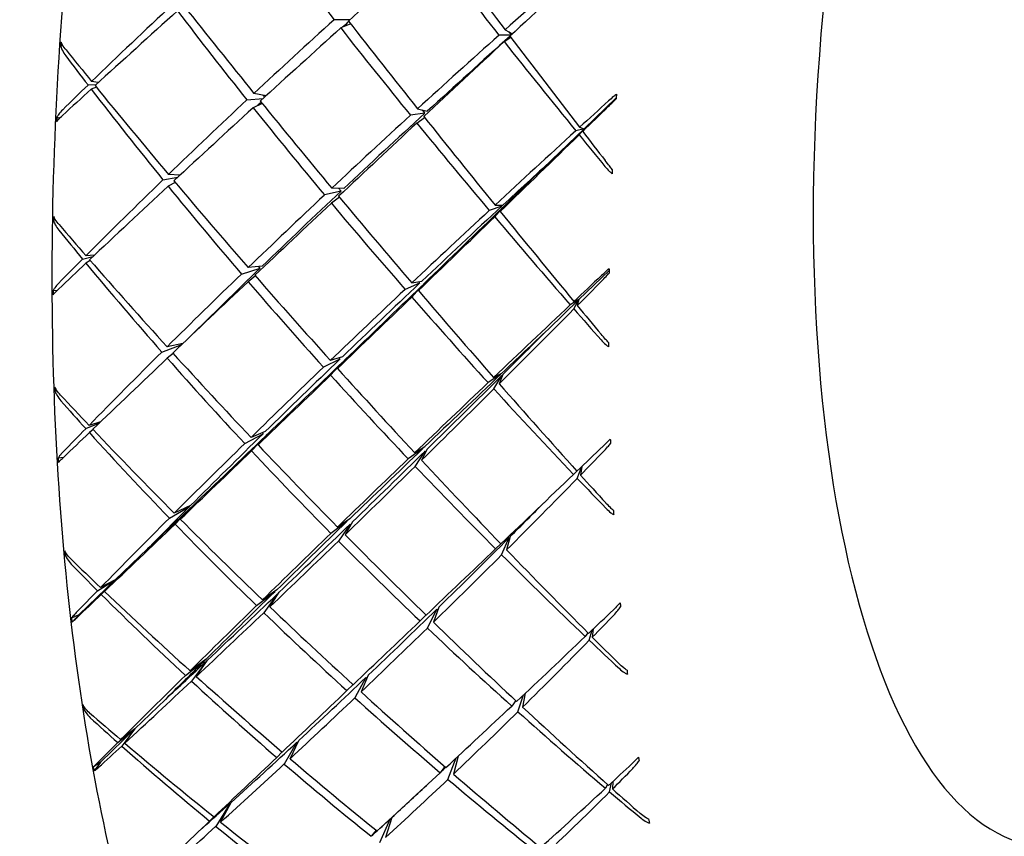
# Model space of a CAD drawing. Header units: inches. Extents: x 24 to 1128, y -94 to 748.
# Tile 370 of 573: x 380.996 to 381.909, y 504.957 to 505.714. Entities that reach past the tile are written whole.
import ezdxf

# ---------------------------------------------------------------- set-up
doc = ezdxf.new("R2010")
doc.units = ezdxf.units.IN
doc.header["$LTSCALE"] = 32
doc.header["$MEASUREMENT"] = 0
doc.layers.add('Dimension (ANSI)', color=7, linetype='Continuous', lineweight=25)
doc.layers.add('Visible (ANSI)', color=7, linetype='Continuous', lineweight=30)
doc.styles.add('Note Text (ANSI)', font='tahoma.ttf')
doc.dimstyles.new('Architectural (ANSI)', dxfattribs={"dimscale": 32, "dimtxt": 0.125, "dimasz": 0.098425, "dimexe": 0.125, "dimexo": 0.0625, "dimgap": 0.031496, "dimtad": 0, "dimtih": 1, "dimtoh": 1, "dimdec": 4, "dimrnd": 1e-08, "dimzin": 3, "dimdsep": 46, "dimlunit": 4, "dimtxsty": 'Note Text (ANSI)', "dimcen": 0.09, "dimdle": 0.393701, "dimclrd": 256, "dimclre": 256, "dimclrt": 256, "dimadec": 0, "dimazin": 3, "dimtfac": 0.96, "dimtofl": 0, "dimtmove": 0, "dimatfit": 3, "dimfxl": 1, "dimfrac": 2, "dimtolj": 1, "dimtzin": 12, "dimlwd": -1, "dimlwe": -1, "dimarcsym": 0})

# ---------------------------------------------------------------- blocks, each defined once
blk = doc.blocks.new('*D22')
at = {"layer": 'Defpoints', "color": 0, "transparency": 16777216}
for p in [(438.47989, 699.41052), (351.85681, 463.84902), (472.38339, 463.84902)]:
    blk.add_point(p, dxfattribs=at)
at = {"layer": 'Dimension (ANSI)', "transparency": 16777216}
for p, q in [((436.47989, 699.41052), (347.85681, 699.41052)), ((351.85681, 696.26091), (351.85681, 597.16282)), ((351.85681, 466.99862), (351.85681, 590.09671)), ((470.38339, 463.84902), (347.85681, 463.84902))]:
    blk.add_line(p, q, dxfattribs=at)
for points in [[(351.33187, 696.26091), (352.38174, 696.26091), (351.85681, 699.41052)], [(351.33187, 466.99862), (352.38174, 466.99862), (351.85681, 463.84902)]]:
    blk.add_solid(points, dxfattribs=at)
at = {"layer": 'Dimension (ANSI)', "transparency": 16777216, "insert": (338.70839, 596.15495), "char_height": 4, "attachment_point": 1, "style": 'Note Text (ANSI)'}
blk.add_mtext('\\A1;19\'-7 9/16"', dxfattribs=at)

msp = doc.modelspace()

# ---------------------------------------------------------------- linework, layer by layer
at = {"layer": 'Visible (ANSI)'}
for p, q in [((381.30209, 505.71348), (381.28788, 505.71372)), ((381.30311, 505.70978), (381.29388, 505.70606)), ((381.4519, 505.69947), (381.44062, 505.69939)), ((381.44536, 505.6934), (381.45157, 505.6974)), ((381.44624, 505.70441), (381.45303, 505.70052)), ((381.03622, 505.68998), (381.0343, 505.68878)), ((381.0596, 505.65319), (381.06725, 505.65363)), ((381.06734, 505.65105), (381.06256, 505.64935)), ((381.06914, 505.65536), (381.06295, 505.65644)), ((381.22478, 505.64319), (381.21346, 505.64543)), ((381.20695, 505.63936), (381.22207, 505.64072)), ((381.22101, 505.63613), (381.21272, 505.63215)), ((381.54934, 505.64116), (381.51958, 505.61254)), ((381.37197, 505.62701), (381.35854, 505.62514)), ((381.36516, 505.6312), (381.37417, 505.62903)), ((381.03322, 505.62226), (381.03066, 505.62329)), ((381.36442, 505.61791), (381.37168, 505.62302)), ((381.51958, 505.61254), (381.48971, 505.58381)), ((381.51958, 505.61254), (381.51177, 505.61076)), ((381.51492, 505.6069), (381.51958, 505.61254)), ((381.51531, 505.614), (381.51958, 505.61254)), ((381.51958, 505.61254), (381.51826, 505.61016)), ((381.14506, 505.56975), (381.13423, 505.57027)), ((381.12907, 505.56528), (381.14285, 505.56769)), ((381.14045, 505.56289), (381.13388, 505.55936)), ((381.2942, 505.55487), (381.27886, 505.55123)), ((381.2967, 505.55722), (381.28564, 505.55759)), ((381.29265, 505.54918), (381.2852, 505.54364)), ((381.43695, 505.54187), (381.4443, 505.54185)), ((381.44327, 505.54089), (381.43159, 505.5369)), ((381.43661, 505.53096), (381.44424, 505.53974)), ((381.44523, 505.5407), (381.44176, 505.53594)), ((381.02922, 505.52858), (381.02766, 505.52717)), ((381.05456, 505.49179), (381.0642, 505.49415)), ((381.06175, 505.49038), (381.05769, 505.48801)), ((381.06562, 505.49549), (381.05773, 505.49498)), ((381.20191, 505.47797), (381.2191, 505.48337)), ((381.22115, 505.48535), (381.20808, 505.48392)), ((381.54264, 505.48133), (381.51463, 505.45424)), ((381.21485, 505.47616), (381.208, 505.47087)), ((381.36704, 505.46949), (381.3535, 505.46374)), ((381.35979, 505.46969), (381.36914, 505.47147)), ((381.37117, 505.4691), (381.36587, 505.46258)), ((381.03072, 505.46247), (381.02724, 505.46283)), ((381.35971, 505.45663), (381.36911, 505.46712)), ((381.51463, 505.45424), (381.48636, 505.42691)), ((381.51463, 505.45424), (381.50673, 505.44936)), ((381.51005, 505.44557), (381.51463, 505.45424)), ((381.51009, 505.45254), (381.51463, 505.45424)), ((381.51463, 505.45424), (381.51322, 505.44876)), ((381.14763, 505.41368), (381.13292, 505.41051)), ((381.12803, 505.40567), (381.14653, 505.41263)), ((381.13861, 505.40425), (381.13312, 505.39989)), ((381.29318, 505.39909), (381.27782, 505.39161)), ((381.29556, 505.40137), (381.28425, 505.3978)), ((381.29565, 505.39635), (381.28451, 505.38421)), ((381.29803, 505.39863), (381.29093, 505.39038)), ((381.43564, 505.38211), (381.44324, 505.38603)), ((381.44225, 505.3851), (381.43055, 505.37728)), ((381.43584, 505.37149), (381.44328, 505.38398)), ((381.44422, 505.38491), (381.44072, 505.37633)), ((381.03027, 505.37074), (381.02901, 505.36924)), ((381.07117, 505.34086), (381.06053, 505.33771)), ((381.05753, 505.33464), (381.07045, 505.34017)), ((381.06427, 505.33377), (381.06084, 505.33099)), ((381.22394, 505.3319), (381.21073, 505.32654)), ((381.20488, 505.32082), (381.222, 505.32999)), ((381.22413, 505.3277), (381.2113, 505.31395)), ((381.21725, 505.31965), (381.22612, 505.3296)), ((381.36995, 505.31611), (381.35647, 505.30659)), ((381.36244, 505.31231), (381.37193, 505.31801)), ((381.36301, 505.29971), (381.37212, 505.31381)), ((381.37407, 505.31572), (381.36884, 505.30543)), ((381.03688, 505.30806), (381.03182, 505.30717)), ((381.51281, 505.29535), (381.5097, 505.29221)), ((381.51319, 505.28854), (381.51731, 505.29949)), ((381.51747, 505.29964), (381.51619, 505.29161)), ((381.135, 505.25165), (381.15379, 505.26249)), ((381.15468, 505.26338), (381.13962, 505.25627)), ((381.15483, 505.26142), (381.14036, 505.24611)), ((381.14516, 505.2507), (381.15576, 505.2623)), ((381.30223, 505.25094), (381.29088, 505.24349)), ((381.29998, 505.24877), (381.28479, 505.2376)), ((381.30258, 505.24615), (381.29182, 505.2305)), ((381.30483, 505.24832), (381.2979, 505.23637)), ((381.44308, 505.21771), (381.45013, 505.23371)), ((381.45102, 505.2346), (381.44769, 505.22232)), ((381.08479, 505.19439), (381.11466, 505.22312)), ((381.44223, 505.22797), (381.43752, 505.22327)), ((381.03933, 505.2192), (381.03833, 505.21771)), ((381.05109, 505.16199), (381.08479, 505.19439)), ((381.06847, 505.18443), (381.08479, 505.19439)), ((381.08479, 505.19439), (381.0713, 505.18732)), ((381.08479, 505.19439), (381.07194, 505.18095)), ((381.07496, 505.18382), (381.08479, 505.19439)), ((381.21582, 505.1706), (381.23267, 505.18338)), ((381.23451, 505.18518), (381.22134, 505.17599)), ((381.23492, 505.1812), (381.22256, 505.16408)), ((381.22819, 505.16944), (381.23679, 505.18299)), ((381.37426, 505.14984), (381.3829, 505.16732)), ((381.38474, 505.16911), (381.37978, 505.15522)), ((381.05109, 505.16199), (381.04432, 505.15896)), ((381.05109, 505.16199), (381.04479, 505.15528)), ((381.37294, 505.16187), (381.3674, 505.15638)), ((381.52788, 505.14889), (381.52713, 505.14139)), ((381.52308, 505.14545), (381.52064, 505.142)), ((381.5243, 505.13851), (381.52694, 505.148)), ((381.14985, 505.10588), (381.16829, 505.12022)), ((381.16913, 505.12105), (381.15421, 505.11018)), ((381.16938, 505.11921), (381.15548, 505.10067)), ((381.16002, 505.10493), (381.17026, 505.12003)), ((381.31721, 505.10403), (381.30702, 505.08514)), ((381.31933, 505.10604), (381.31276, 505.0906)), ((381.30529, 505.09741), (381.29964, 505.09183)), ((381.4582, 505.07226), (381.46348, 505.08793)), ((381.46496, 505.08932), (381.46254, 505.07654)), ((381.05624, 505.07656), (381.05546, 505.07516)), ((381.10314, 505.05639), (381.13141, 505.08372)), ((381.45612, 505.08253), (381.45238, 505.0775)), ((381.07125, 505.02556), (381.10314, 505.05639)), ((381.08718, 505.04372), (381.10314, 505.05639)), ((381.10314, 505.05639), (381.08984, 505.04638)), ((381.10314, 505.05639), (381.09083, 505.04048)), ((381.09367, 505.04311), (381.10314, 505.05639)), ((381.25328, 505.04402), (381.24158, 505.02381)), ((381.24691, 505.02874), (381.25506, 505.04567)), ((381.23453, 505.0299), (381.23965, 505.03494)), ((381.40286, 505.03122), (381.39849, 505.01451)), ((381.07125, 505.02556), (381.06453, 505.02074)), ((381.07125, 505.02556), (381.06519, 505.01734)), ((381.39055, 505.0214), (381.38612, 505.01567)), ((381.39329, 505.00958), (381.40103, 505.02952)), ((381.54124, 505.00479), (381.53935, 505.0013)), ((381.54318, 504.99804), (381.54491, 505.00644)), ((381.54623, 505.00766), (381.54584, 505.00069)), ((381.19138, 504.98749), (381.17822, 504.96603)), ((381.18251, 504.96989), (381.19221, 504.98824)), ((381.17235, 504.97085), (381.17637, 504.9748)), ((381.33928, 504.97242), (381.32983, 504.95062)), ((381.34128, 504.97425), (381.33525, 504.95556)), ((381.32668, 504.96248), (381.32214, 504.95679))]:
    msp.add_line(p, q, dxfattribs=at)
for centre, major_axis, ratio, start_param, end_param in [((382.0131, 505.69412), (-0.07006, -0.74672), 0.364593, 3.141593, 6.283185), ((381.91805, 505.70304), (-1.18088, 1.31616), 0.269265, 1.265763, 1.325865), ((381.58666, 505.73414), (-1.28495, -1.12919), 0.101643, 4.786484, 4.846586), ((381.91805, 505.70304), (-1.13933, 1.33356), 0.211581, 1.334556, 1.394658), ((381.58666, 505.73414), (-1.03111, 1.34912), 0.076382, 1.473456, 1.534484), ((381.91805, 505.70304), (-1.34305, -1.11018), 0.176994, 4.861093, 4.922122), ((381.58666, 505.73414), (-1.23234, -1.13908), 0.039443, 4.72376, 4.786354), ((381.91805, 505.70304), (-1.41917, -1.06147), 0.292641, 5.063637, 5.126232), ((381.58666, 505.73414), (-1.12818, 1.33689), 0.196711, 1.411694, 1.471796), ((381.58666, 505.73414), (-1.33195, -1.11469), 0.161915, 4.914366, 4.975394), ((381.91805, 505.70304), (-1.21919, 1.29139), 0.326011, 1.258329, 1.319357), ((381.91805, 505.70304), (-1.38351, -1.08891), 0.235378, 4.993585, 5.053687), ((381.58666, 505.73414), (-1.28495, -1.12919), 0.101643, 4.85224, 4.912035), ((381.91805, 505.70304), (-1.18088, 1.31616), 0.269265, 1.331519, 1.391314), ((381.91805, 505.70304), (-1.3503, -1.06278), 0.235378, 4.99491, 4.999638), ((381.58666, 505.73414), (-1.08183, 1.34598), 0.137398, 1.476794, 1.536896), ((381.91805, 505.70304), (-1.34305, -1.11018), 0.176994, 4.926543, 4.986645), ((381.91805, 505.70304), (-1.31082, -1.08353), 0.176994, 4.927545, 4.990167), ((381.91805, 505.70304), (-1.11199, 1.30155), 0.211581, 1.392457, 1.394587), ((381.58666, 505.73414), (-1.03111, 1.34912), 0.076382, 1.538906, 1.601501), ((381.3366, 505.57726), (-0.0365, -0.90004), 0.342423, 4.597471, 4.602068), ((381.58666, 505.73414), (-1.23234, -1.13908), 0.039443, 4.790776, 4.851804), ((381.91805, 505.70304), (-1.13933, 1.33356), 0.211581, 1.399079, 1.460108), ((381.91805, 505.70304), (-1.25494, 1.25838), 0.382084, 1.223618, 1.243769), ((381.58666, 505.73414), (-1.17063, 1.32126), 0.254683, 1.384625, 1.406258), ((381.91805, 505.70304), (-1.41917, -1.06147), 0.292641, 5.129087, 5.149238), ((381.58666, 505.73414), (-1.17063, 1.32126), 0.254683, 1.409113, 1.470141), ((381.58666, 505.73414), (-1.33195, -1.11469), 0.161915, 4.978249, 4.999882), ((381.91805, 505.70304), (-1.25494, 1.25838), 0.382084, 1.246624, 1.309218), ((381.91805, 505.70304), (-1.18993, 1.26039), 0.326011, 1.317148, 1.318652), ((381.72871, 505.54055), (-0.0151, -0.90169), 0.201926, 4.600146, 4.604745), ((381.91805, 505.70304), (-1.38351, -1.08891), 0.235378, 5.059035, 5.120063), ((381.91805, 505.70304), (-1.3503, -1.06278), 0.235378, 5.062336, 5.065193), ((381.58666, 505.73414), (-1.12818, 1.33689), 0.196711, 1.477144, 1.536939), ((381.91805, 505.70304), (-1.29743, -1.12597), 0.117152, 4.903389, 4.925022), ((381.58666, 505.73414), (1.17365, 1.14508), 0.025077, 4.629637, 4.649788), ((381.58666, 505.73414), (-1.28495, -1.12919), 0.101643, 4.917383, 4.977485), ((381.91805, 505.70304), (-1.21919, 1.29139), 0.326011, 1.324705, 1.384807), ((381.91805, 505.70304), (-1.34305, -1.11018), 0.176994, 4.991993, 5.051789), ((381.91805, 505.70304), (-1.31082, -1.08353), 0.176994, 4.991993, 5.055302), ((381.91805, 505.70304), (-1.15253, 1.28457), 0.269265, 1.388912, 1.391314), ((381.58666, 505.73414), (-1.08183, 1.34598), 0.137398, 1.542244, 1.603273), ((381.3498, 505.81677), (-0.1077, -0.91534), 0.329751, 4.963989, 4.968586), ((381.58666, 505.73414), (-1.23234, -1.13908), 0.039443, 4.857152, 4.917254), ((381.91805, 505.70304), (-1.18088, 1.31616), 0.269265, 1.396662, 1.456764), ((381.91805, 505.70304), (-1.29743, -1.12597), 0.117152, 4.927878, 4.988906), ((381.58666, 505.73414), (1.17365, 1.14508), 0.025077, 4.564187, 4.626782), ((381.91805, 505.70304), (-1.13933, 1.33356), 0.211581, 1.462963, 1.484596), ((381.58666, 505.73414), (-1.03111, 1.34912), 0.076382, 1.604356, 1.624507), ((381.91805, 505.70304), (-1.26629, -1.09894), 0.117152, 4.954299, 4.992451), ((381.58666, 505.73414), (1.14549, 1.1176), 0.025077, 4.564187, 4.603216), ((381.74199, 505.77983), (0.11113, 0.91473), 0.190556, 1.819761, 1.824359), ((381.91805, 505.70304), (-1.38351, -1.08891), 0.235378, 5.124485, 5.18708), ((381.58666, 505.73414), (-1.17063, 1.32126), 0.254683, 1.474563, 1.534665), ((381.58666, 505.73414), (-1.28495, -1.12919), 0.101643, 4.981907, 5.042935), ((381.91805, 505.70304), (-1.25494, 1.25838), 0.382084, 1.31364, 1.374668), ((381.91805, 505.70304), (-1.34305, -1.11018), 0.176994, 5.057443, 5.117545), ((381.91805, 505.70304), (-1.31082, -1.08353), 0.176994, 5.057443, 5.121067), ((381.91805, 505.70304), (-1.18993, 1.26039), 0.326011, 1.382896, 1.384807), ((381.58666, 505.73414), (-1.23234, -1.13908), 0.039443, 4.922909, 4.982704), ((381.91805, 505.70304), (-1.21919, 1.29139), 0.326011, 1.390461, 1.450257), ((381.58666, 505.73414), (-1.12818, 1.33689), 0.196711, 1.542594, 1.602696), ((381.91805, 505.70304), (-1.15253, 1.28457), 0.269265, 1.456027, 1.456764), ((381.91805, 505.70304), (-1.29743, -1.12597), 0.117152, 4.993327, 5.053429), ((381.91805, 505.70304), (-1.26629, -1.09894), 0.117152, 4.993327, 5.056951), ((381.58666, 505.73414), (1.14549, 1.1176), 0.025077, 4.498738, 4.563311), ((381.58666, 505.73414), (-1.08183, 1.34598), 0.137398, 1.607694, 1.670289), ((381.91805, 505.70304), (-1.15253, 1.28457), 0.269265, 1.457641, 1.457782), ((381.34007, 505.50522), (-0.02112, -0.87841), 0.3561, 4.691369, 4.695966), ((381.58666, 505.73414), (-1.20971, 1.29844), 0.31164, 1.444406, 1.466039), ((381.58666, 505.73414), (1.17365, 1.14508), 0.025077, 4.498738, 4.559766), ((381.91805, 505.70304), (-1.18088, 1.31616), 0.269265, 1.461186, 1.522214), ((381.91805, 505.70304), (-1.289, 1.216), 0.437675, 1.2745, 1.294651), ((381.91805, 505.70304), (-1.38351, -1.08891), 0.235378, 5.189935, 5.210086), ((381.58666, 505.73414), (-1.28495, -1.12919), 0.101643, 5.04579, 5.067423), ((381.91805, 505.70304), (-1.289, 1.216), 0.437675, 1.297506, 1.3601), ((381.58666, 505.73414), (-1.20971, 1.29844), 0.31164, 1.468894, 1.529922), ((381.91805, 505.70304), (-1.34305, -1.11018), 0.176994, 5.122893, 5.183921), ((381.91805, 505.70304), (-1.31082, -1.08353), 0.176994, 5.122893, 5.182514), ((381.91805, 505.70304), (-1.22482, 1.22818), 0.382084, 1.373428, 1.374668), ((381.73234, 505.46841), (0.01216, -0.88148), 0.214989, 4.692994, 4.697592), ((381.58666, 505.73414), (-1.23234, -1.13908), 0.039443, 4.988052, 5.048154), ((381.91805, 505.70304), (-1.25494, 1.25838), 0.382084, 1.380016, 1.440118), ((381.58666, 505.73414), (-1.17063, 1.32126), 0.254683, 1.540013, 1.599808), ((381.91805, 505.70304), (-1.26629, -1.09894), 0.117152, 5.058777, 5.122087), ((381.91805, 505.70304), (-1.18993, 1.26039), 0.326011, 1.449212, 1.450257), ((381.91805, 505.70304), (-1.24629, -1.13696), 0.05548, 4.973231, 4.994864), ((381.58666, 505.73414), (1.1083, 1.1481), 0.092295, 4.551061, 4.571212), ((381.3417, 505.74054), (-0.09034, -0.92112), 0.327401, 5.050586, 5.055182), ((381.91805, 505.70304), (-1.29743, -1.12597), 0.117152, 5.058777, 5.118573), ((381.58666, 505.73414), (1.14549, 1.1176), 0.025077, 4.433288, 4.496911), ((381.58666, 505.73414), (-1.12818, 1.33689), 0.196711, 1.608044, 1.669072), ((381.91805, 505.70304), (-1.18993, 1.26039), 0.326011, 1.452083, 1.452285), ((381.58666, 505.73414), (1.17365, 1.14508), 0.025077, 4.433288, 4.49339), ((381.91805, 505.70304), (-1.21919, 1.29139), 0.326011, 1.455605, 1.515707), ((381.91805, 505.70304), (-1.24629, -1.13696), 0.05548, 4.997719, 5.058747), ((381.58666, 505.73414), (1.1083, 1.1481), 0.092295, 4.485612, 4.548206), ((381.91805, 505.70304), (-1.18088, 1.31616), 0.269265, 1.525069, 1.546702), ((381.58666, 505.73414), (-1.08183, 1.34598), 0.137398, 1.673144, 1.693295), ((381.91805, 505.70304), (-1.21637, -1.10967), 0.05548, 5.02414, 5.062292), ((381.58666, 505.73414), (1.0817, 1.12054), 0.092295, 4.485612, 4.52464), ((381.91805, 505.70304), (-1.25807, 1.18681), 0.437675, 1.359616, 1.359987), ((381.73387, 505.70359), (-0.08279, -0.92157), 0.188872, 5.048381, 5.052979), ((381.91805, 505.70304), (-1.34305, -1.11018), 0.176994, 5.188343, 5.250938), ((381.91805, 505.70304), (-1.31082, -1.08353), 0.176994, 5.196239, 5.197158), ((381.58666, 505.73414), (-1.20971, 1.29844), 0.31164, 1.534344, 1.594446), ((381.58666, 505.73414), (-1.23234, -1.13908), 0.039443, 5.052575, 5.113604), ((381.91805, 505.70304), (-1.289, 1.216), 0.437675, 1.364522, 1.42555), ((381.91805, 505.70304), (-1.26629, -1.09894), 0.117152, 5.124227, 5.187851), ((381.58666, 505.73414), (1.14549, 1.1176), 0.025077, 4.367838, 4.431147), ((381.91805, 505.70304), (-1.22482, 1.22818), 0.382084, 1.439186, 1.440118), ((381.91805, 505.70304), (-1.22482, 1.22818), 0.382084, 1.442259, 1.44244), ((381.91805, 505.70304), (-1.29743, -1.12597), 0.117152, 5.124227, 5.184329), ((381.58666, 505.73414), (-1.17063, 1.32126), 0.254683, 1.605462, 1.665564), ((381.58666, 505.73414), (1.17365, 1.14508), 0.025077, 4.367838, 4.427633), ((381.91805, 505.70304), (-1.25494, 1.25838), 0.382084, 1.445773, 1.505568), ((381.91805, 505.70304), (-1.24629, -1.13696), 0.05548, 5.063169, 5.123271), ((381.91805, 505.70304), (-1.21637, -1.10967), 0.05548, 5.063169, 5.126793), ((381.58666, 505.73414), (1.0817, 1.12054), 0.092295, 4.420162, 4.484735), ((381.91805, 505.70304), (-1.18993, 1.26039), 0.326011, 1.51548, 1.515707), ((381.91805, 505.70304), (-1.18993, 1.26039), 0.326011, 1.516583, 1.516916), ((381.3475, 505.43714), (0.00888, 0.85117), 0.374622, 1.649957, 1.654553), ((381.58666, 505.73414), (1.1083, 1.1481), 0.092295, 4.420162, 4.48119), ((381.91805, 505.70304), (-1.21919, 1.29139), 0.326011, 1.520128, 1.581156), ((381.58666, 505.73414), (-1.12818, 1.33689), 0.196711, 1.673493, 1.736088), ((381.58666, 505.73414), (-1.24604, 1.26762), 0.367863, 1.500702, 1.522335), ((381.91805, 505.70304), (-1.32256, 1.16255), 0.492862, 1.319676, 1.339827), ((381.91805, 505.70304), (-1.34305, -1.11018), 0.176994, 5.253793, 5.273943), ((381.58666, 505.73414), (-1.24604, 1.26762), 0.367863, 1.52519, 1.586218), ((381.58666, 505.73414), (-1.23234, -1.13908), 0.039443, 5.116459, 5.138092), ((381.91805, 505.70304), (-1.32256, 1.16255), 0.492862, 1.342682, 1.405277), ((381.91805, 505.70304), (-1.26629, -1.09894), 0.117152, 5.189677, 5.25425), ((381.58666, 505.73414), (1.14549, 1.1176), 0.025077, 4.302388, 4.366012), ((381.91805, 505.70304), (-1.25807, 1.18681), 0.437675, 1.424903, 1.42555), ((381.91805, 505.70304), (-1.25807, 1.18681), 0.437675, 1.427377, 1.427503), ((381.73965, 505.4003), (0.03707, -0.85525), 0.233125, 4.79063, 4.795227), ((381.91805, 505.70304), (-1.29743, -1.12597), 0.117152, 5.189677, 5.250705), ((381.58666, 505.73414), (1.17365, 1.14508), 0.025077, 4.302388, 4.36249), ((381.91805, 505.70304), (-1.289, 1.216), 0.437675, 1.430898, 1.491), ((381.58666, 505.73414), (-1.20971, 1.29844), 0.31164, 1.599794, 1.659589), ((381.91805, 505.70304), (-1.21637, -1.10967), 0.05548, 5.128619, 5.191928), ((381.58666, 505.73414), (1.0817, 1.12054), 0.092295, 4.354712, 4.418335), ((381.91805, 505.70304), (-1.22482, 1.22818), 0.382084, 1.505207, 1.505568), ((381.91805, 505.70304), (-1.22482, 1.22818), 0.382084, 1.507394, 1.507928), ((381.91805, 505.70304), (-1.1892, -1.14388), 0.008413, 1.215051, 1.236684), ((381.58666, 505.73414), (1.03537, 1.14926), 0.162513, 4.466892, 4.487042), ((381.33702, 505.66403), (-0.07211, -0.9186), 0.329147, 5.137059, 5.141657), ((381.91805, 505.70304), (-1.24629, -1.13696), 0.05548, 5.128619, 5.188414), ((381.58666, 505.73414), (-1.17063, 1.32126), 0.254683, 1.670912, 1.731941), ((381.58666, 505.73414), (1.1083, 1.1481), 0.092295, 4.354712, 4.414814), ((381.91805, 505.70304), (-1.25494, 1.25838), 0.382084, 1.510916, 1.571018), ((381.91805, 505.70304), (-1.1892, -1.14388), 0.008413, 1.151168, 1.212196), ((381.58666, 505.73414), (1.03537, 1.14926), 0.162513, 4.401442, 4.464036), ((381.91805, 505.70304), (-1.21919, 1.29139), 0.326011, 1.584011, 1.605645), ((381.58666, 505.73414), (-1.12818, 1.33689), 0.196711, 1.738943, 1.759094), ((381.91805, 505.70304), (-1.26629, -1.09894), 0.117152, 5.255127, 5.294156), ((381.58666, 505.73414), (1.14549, 1.1176), 0.025077, 4.263359, 4.301511), ((381.91805, 505.70304), (-1.29082, 1.13464), 0.492862, 1.405013, 1.405277), ((381.91805, 505.70304), (-1.29082, 1.13464), 0.492862, 1.406154, 1.406206), ((381.58666, 505.73414), (1.01052, 1.12168), 0.162513, 4.401442, 4.431912), ((381.72933, 505.62717), (-0.05368, -0.92026), 0.191216, 5.135298, 5.139896), ((381.91805, 505.70304), (-1.29743, -1.12597), 0.117152, 5.255127, 5.317722), ((381.58666, 505.73414), (-1.24604, 1.26762), 0.367863, 1.59064, 1.650742), ((381.91805, 505.70304), (-1.25807, 1.18681), 0.437675, 1.490656, 1.491), ((381.58666, 505.73414), (1.17365, 1.14508), 0.025077, 4.236938, 4.297966), ((381.91805, 505.70304), (-1.32256, 1.16255), 0.492862, 1.409699, 1.470727), ((381.91805, 505.70304), (-1.21637, -1.10967), 0.05548, 5.194069, 5.257692), ((381.58666, 505.73414), (1.0817, 1.12054), 0.092295, 4.289262, 4.352571), ((381.91805, 505.70304), (-1.25807, 1.18681), 0.437675, 1.493141, 1.493653), ((381.91805, 505.70304), (-1.24629, -1.13696), 0.05548, 5.194069, 5.254171), ((381.58666, 505.73414), (-1.20971, 1.29844), 0.31164, 1.665243, 1.725345), ((381.58666, 505.73414), (1.01052, 1.12168), 0.162513, 4.335992, 4.400565), ((381.91805, 505.70304), (-1.22482, 1.22818), 0.382084, 1.571895, 1.572312), ((381.58666, 505.73414), (1.1083, 1.1481), 0.092295, 4.289262, 4.349057), ((381.91805, 505.70304), (-1.289, 1.216), 0.437675, 1.496655, 1.55645), ((381.91805, 505.70304), (-1.1892, -1.14388), 0.008413, 1.086644, 1.146746), ((381.58666, 505.73414), (-1.17063, 1.32126), 0.254683, 1.736362, 1.798957), ((381.35811, 505.37409), (0.00108, 0.81877), 0.397674, 1.758896, 1.763493), ((381.58666, 505.73414), (-1.28044, 1.22776), 0.423564, 1.55281, 1.574443), ((381.58666, 505.73414), (1.03537, 1.14926), 0.162513, 4.335992, 4.39702), ((381.91805, 505.70304), (-1.25494, 1.25838), 0.382084, 1.575439, 1.636468), ((381.91805, 505.70304), (-1.35725, 1.09544), 0.547529, 1.357144, 1.377295), ((381.91805, 505.70304), (-1.29743, -1.12597), 0.117152, 5.320577, 5.340728), ((381.58666, 505.73414), (1.17365, 1.14508), 0.025077, 4.21245, 4.234083), ((381.91805, 505.70304), (-1.35725, 1.09544), 0.547529, 1.38015, 1.442745), ((381.58666, 505.73414), (-1.28044, 1.22776), 0.423564, 1.577298, 1.638327), ((381.91805, 505.70304), (-1.21637, -1.10967), 0.05548, 5.259519, 5.324092), ((381.58666, 505.73414), (1.0817, 1.12054), 0.092295, 4.223812, 4.287436), ((381.91805, 505.70304), (-1.29082, 1.13464), 0.492862, 1.470477, 1.470727), ((381.91805, 505.70304), (-1.29082, 1.13464), 0.492862, 1.472553, 1.472927), ((381.91805, 505.70304), (-1.24629, -1.13696), 0.05548, 5.259519, 5.320547), ((381.58666, 505.73414), (-1.24604, 1.26762), 0.367863, 1.65609, 1.715885), ((381.58666, 505.73414), (1.01052, 1.12168), 0.162513, 4.270542, 4.334166), ((381.91805, 505.70304), (-1.25807, 1.18681), 0.437675, 1.558276, 1.55899), ((381.75039, 505.33723), (0.0586, -0.82406), 0.256794, 4.894611, 4.89921), ((381.33632, 505.589), (-0.05421, -0.90867), 0.335209, 5.225273, 5.22987), ((381.58666, 505.73414), (1.1083, 1.1481), 0.092295, 4.223812, 4.283914), ((381.91805, 505.70304), (-1.32256, 1.16255), 0.492862, 1.476075, 1.536177), ((381.91805, 505.70304), (-1.12561, -1.14756), 0.074911, 1.137676, 1.159309), ((381.58666, 505.73414), (0.95337, 1.1501), 0.23583, 4.375125, 4.395276), ((381.91805, 505.70304), (-1.1892, -1.14388), 0.008413, 1.021501, 1.081296), ((381.58666, 505.73414), (1.03537, 1.14926), 0.162513, 4.270542, 4.330644), ((381.91805, 505.70304), (-1.289, 1.216), 0.437675, 1.561798, 1.6219), ((381.58666, 505.73414), (-1.20971, 1.29844), 0.31164, 1.730693, 1.791722), ((381.91805, 505.70304), (-1.12561, -1.14756), 0.074911, 1.073793, 1.134821), ((381.58666, 505.73414), (-1.17063, 1.32126), 0.254683, 1.801812, 1.821963), ((381.58666, 505.73414), (0.95337, 1.1501), 0.23583, 4.309675, 4.37227), ((381.91805, 505.70304), (-1.25494, 1.25838), 0.382084, 1.639323, 1.660956), ((381.91805, 505.70304), (-1.21637, -1.10967), 0.05548, 5.324968, 5.363997), ((381.58666, 505.73414), (1.0817, 1.12054), 0.092295, 4.184783, 4.222935), ((381.91805, 505.70304), (-1.32467, 1.06915), 0.547529, 1.442639, 1.442745), ((381.91805, 505.70304), (-1.32467, 1.06915), 0.547529, 1.443621, 1.443779), ((381.91805, 505.70304), (-1.24629, -1.13696), 0.05548, 5.324968, 5.387563), ((381.58666, 505.73414), (-1.28044, 1.22776), 0.423564, 1.642748, 1.70285), ((381.58666, 505.73414), (1.01052, 1.12168), 0.162513, 4.205092, 4.268401), ((381.91805, 505.70304), (-1.29082, 1.13464), 0.492862, 1.538317, 1.539033), ((381.72862, 505.55223), (-0.0247, -0.91146), 0.197752, 5.223519, 5.228115), ((381.58666, 505.73414), (1.1083, 1.1481), 0.092295, 4.158362, 4.219391), ((381.91805, 505.70304), (-1.35725, 1.09544), 0.547529, 1.447166, 1.508194), ((381.91805, 505.70304), (-1.1892, -1.14388), 0.008413, 0.955745, 1.015847), ((381.58666, 505.73414), (1.03537, 1.14926), 0.162513, 4.205092, 4.264887), ((381.91805, 505.70304), (-1.32256, 1.16255), 0.492862, 1.541831, 1.601627), ((381.58666, 505.73414), (-1.24604, 1.26762), 0.367863, 1.72154, 1.781642), ((381.37261, 505.3175), (-0.00046, 0.78415), 0.42542, 1.880138, 1.884734), ((381.91805, 505.70304), (-1.12561, -1.14756), 0.074911, 1.00927, 1.069371), ((381.58666, 505.73414), (-1.20971, 1.29844), 0.31164, 1.796143, 1.858738), ((381.58666, 505.73414), (-1.31399, 1.17732), 0.478855, 1.599595, 1.621228), ((381.91805, 505.70304), (-1.39525, 1.01053), 0.601211, 1.383758, 1.403909), ((381.58666, 505.73414), (0.95337, 1.1501), 0.23583, 4.244225, 4.305254), ((381.91805, 505.70304), (-1.289, 1.216), 0.437675, 1.626321, 1.68735), ((381.91805, 505.70304), (-1.24629, -1.13696), 0.05548, 5.390418, 5.410569), ((381.58666, 505.73414), (1.1083, 1.1481), 0.092295, 4.133874, 4.155507), ((381.91805, 505.70304), (-1.39525, 1.01053), 0.601211, 1.406764, 1.469358), ((381.58666, 505.73414), (-1.31399, 1.17732), 0.478855, 1.624083, 1.685111), ((381.58666, 505.73414), (1.01052, 1.12168), 0.162513, 4.139642, 4.203266), ((381.91805, 505.70304), (-1.32467, 1.06915), 0.547529, 1.510021, 1.51056), ((381.76464, 505.28044), (0.0756, -0.79021), 0.286637, 5.006952, 5.01155), ((381.91805, 505.70304), (-1.1892, -1.14388), 0.008413, 0.889369, 0.950397), ((381.58666, 505.73414), (1.03537, 1.14926), 0.162513, 4.139642, 4.199744), ((381.91805, 505.70304), (-1.35725, 1.09544), 0.547529, 1.513542, 1.573644), ((381.58666, 505.73414), (-1.28044, 1.22776), 0.423564, 1.708198, 1.767993), ((381.91805, 505.70304), (-1.29082, 1.13464), 0.492862, 1.603623, 1.604268), ((381.91805, 505.70304), (-1.05472, -1.14907), 0.144344, 1.055085, 1.076718), ((381.3394, 505.5166), (-0.03757, -0.89143), 0.34562, 5.316754, 5.32135), ((381.91805, 505.70304), (-1.12561, -1.14756), 0.074911, 0.944126, 1.003922), ((381.58666, 505.73414), (0.93049, 1.1225), 0.23583, 4.226839, 4.231915), ((381.58666, 505.73414), (-1.24604, 1.26762), 0.367863, 1.78699, 1.848018), ((381.58666, 505.73414), (0.85982, 1.15274), 0.311868, 4.272557, 4.292708), ((381.58666, 505.73414), (0.95337, 1.1501), 0.23583, 4.178775, 4.238877), ((381.58666, 505.73414), (0.93049, 1.1225), 0.23583, 4.178775, 4.212944), ((381.91805, 505.70304), (-1.32256, 1.16255), 0.492862, 1.606975, 1.667077), ((381.91805, 505.70304), (-1.05472, -1.14907), 0.144344, 0.991201, 1.05223), ((381.58666, 505.73414), (0.85982, 1.15274), 0.311868, 4.207107, 4.269702), ((381.91805, 505.70304), (-1.289, 1.216), 0.437675, 1.690205, 1.711838), ((381.58666, 505.73414), (-1.20971, 1.29844), 0.31164, 1.861593, 1.881744), ((381.58666, 505.73414), (1.01052, 1.12168), 0.162513, 4.111097, 4.138766), ((381.91805, 505.70304), (-1.36176, 0.98628), 0.601211, 1.470235, 1.470469), ((381.91805, 505.70304), (-1.1892, -1.14388), 0.008413, 0.822352, 0.884947), ((381.58666, 505.73414), (-1.31399, 1.17732), 0.478855, 1.689533, 1.749635), ((381.58666, 505.73414), (0.93049, 1.1225), 0.23583, 4.166584, 4.176635), ((381.91805, 505.70304), (-1.32467, 1.06915), 0.547529, 1.575785, 1.57663), ((381.73157, 505.47955), (0.00341, -0.89494), 0.208675, 5.314048, 5.318646), ((381.58666, 505.73414), (1.03537, 1.14926), 0.162513, 4.074192, 4.135221), ((381.91805, 505.70304), (-1.39525, 1.01053), 0.601211, 1.47378, 1.534808), ((381.58666, 505.73414), (0.93049, 1.1225), 0.23583, 4.158504, 4.164078)]:
    msp.add_ellipse(centre, major_axis=major_axis, ratio=ratio, start_param=start_param, end_param=end_param, dxfattribs=at)
for points, knots in [([(381.45397, 506.92817), (381.40288, 506.88721), (381.35325, 506.82581), (381.26071, 506.66834), (381.21787, 506.5722), (381.14332, 506.35532), (381.1116, 506.23473), (381.06229, 505.98112), (381.04468, 505.84817), (381.0253, 505.5832), (381.02352, 505.45123), (381.03598, 505.20143), (381.05023, 505.08366), (381.09346, 504.87398), (381.12245, 504.78217), (381.18291, 504.65446), (381.21144, 504.61006), (381.24265, 504.57605)], [2.787961, 2.787961, 2.787961, 2.787961, 3.110317, 3.110317, 3.433142, 3.433142, 3.754618, 3.754618, 4.075547, 4.075547, 4.396367, 4.396367, 4.717424, 4.717424, 5.039259, 5.039259, 5.271858, 5.271858, 5.271858, 5.271858]), ([(381.0343, 505.68878), (381.03469, 505.68766), (381.03521, 505.68646), (381.03657, 505.6838), (381.03777, 505.68187), (381.03894, 505.68032)], [0.16538083, 0.16538083, 0.16538083, 0.16538083, 0.17536928, 0.17536928, 0.19052615, 0.19052615, 0.19052615, 0.19052615]), ([(381.03929, 505.68571), (381.0381, 505.68718), (381.03685, 505.68895), (381.03549, 505.69119), (381.03501, 505.69207), (381.03462, 505.69288)], [0, 0, 0, 0, 0.01468772, 0.01468772, 0.02281833, 0.02281833, 0.02281833, 0.02281833]), ([(381.54947, 505.64457), (381.54857, 505.64388), (381.54764, 505.64314), (381.54532, 505.64124), (381.54359, 505.63975), (381.54224, 505.63852)], [0.15981607, 0.15981607, 0.15981607, 0.15981607, 0.16794668, 0.16794668, 0.1826344, 0.1826344, 0.1826344, 0.1826344]), ([(381.54189, 505.63313), (381.54325, 505.63445), (381.54493, 505.6361), (381.54727, 505.63842), (381.54832, 505.63946), (381.54931, 505.64045)], [0, 0, 0, 0, 0.01515687, 0.01515687, 0.02514531, 0.02514531, 0.02514531, 0.02514531]), ([(381.03053, 505.61917), (381.031, 505.61978), (381.03156, 505.62046), (381.03314, 505.62221), (381.03458, 505.62365), (381.03591, 505.62488)], [0.15982427, 0.15982427, 0.15982427, 0.15982427, 0.16795488, 0.16795488, 0.18264261, 0.18264261, 0.18264261, 0.18264261]), ([(381.03616, 505.63026), (381.03483, 505.62894), (381.03343, 505.62734), (381.0318, 505.62515), (381.03117, 505.62419), (381.03066, 505.62329)], [0, 0, 0, 0, 0.01515687, 0.01515687, 0.02514531, 0.02514531, 0.02514531, 0.02514531]), ([(381.54567, 505.57496), (381.5448, 505.57599), (381.54387, 505.57711), (381.54179, 505.57964), (381.54031, 505.58151), (381.53911, 505.58306)], [0.16538083, 0.16538083, 0.16538083, 0.16538083, 0.17536928, 0.17536928, 0.19052615, 0.19052615, 0.19052615, 0.19052615]), ([(381.53886, 505.57769), (381.54006, 505.57622), (381.54161, 505.57451), (381.54371, 505.5724), (381.54456, 505.5716), (381.54538, 505.57086)], [0, 0, 0, 0, 0.01468772, 0.01468772, 0.02281833, 0.02281833, 0.02281833, 0.02281833]), ([(381.02766, 505.52717), (381.0281, 505.52598), (381.02866, 505.52473), (381.03014, 505.52198), (381.03142, 505.52004), (381.03267, 505.51851)], [0.16538083, 0.16538083, 0.16538083, 0.16538083, 0.17536928, 0.17536928, 0.19052615, 0.19052615, 0.19052615, 0.19052615]), ([(381.03275, 505.52382), (381.0315, 505.52527), (381.03017, 505.52707), (381.02871, 505.5294), (381.0282, 505.53033), (381.02778, 505.5312)], [0, 0, 0, 0, 0.01468772, 0.01468772, 0.02281833, 0.02281833, 0.02281833, 0.02281833]), ([(381.53562, 505.47132), (381.5369, 505.47261), (381.5385, 505.47428), (381.54073, 505.47669), (381.54173, 505.47779), (381.54267, 505.47884)], [0, 0, 0, 0, 0.01515687, 0.01515687, 0.02514531, 0.02514531, 0.02514531, 0.02514531]), ([(381.54263, 505.4829), (381.54176, 505.48214), (381.54086, 505.48135), (381.53864, 505.47936), (381.53699, 505.47784), (381.5357, 505.47663)], [0.15982454, 0.15982454, 0.15982454, 0.15982454, 0.16795515, 0.16795515, 0.18264287, 0.18264287, 0.18264287, 0.18264287]), ([(381.03235, 505.46933), (381.03108, 505.46805), (381.02978, 505.46653), (381.02827, 505.46451), (381.02769, 505.46363), (381.02724, 505.46283)], [0, 0, 0, 0, 0.01515687, 0.01515687, 0.02514531, 0.02514531, 0.02514531, 0.02514531]), ([(381.02731, 505.4588), (381.02774, 505.45932), (381.02826, 505.45991), (381.02974, 505.46151), (381.0311, 505.46287), (381.03236, 505.46406)], [0.15981607, 0.15981607, 0.15981607, 0.15981607, 0.16794668, 0.16794668, 0.1826344, 0.1826344, 0.1826344, 0.1826344]), ([(381.54225, 505.41451), (381.54132, 505.41544), (381.54034, 505.41646), (381.53814, 505.41883), (381.53657, 505.42062), (381.5353, 505.42214)], [0.16538083, 0.16538083, 0.16538083, 0.16538083, 0.17536928, 0.17536928, 0.19052615, 0.19052615, 0.19052615, 0.19052615]), ([(381.53531, 505.41687), (381.53658, 505.41544), (381.53821, 505.4138), (381.54041, 505.41186), (381.5413, 505.41113), (381.54216, 505.41049)], [0, 0, 0, 0, 0.01468772, 0.01468772, 0.02281833, 0.02281833, 0.02281833, 0.02281833]), ([(381.03422, 505.36567), (381.03291, 505.36708), (381.03149, 505.36886), (381.02994, 505.37125), (381.02939, 505.37222), (381.02893, 505.37314)], [0, 0, 0, 0, 0.01468772, 0.01468772, 0.02281833, 0.02281833, 0.02281833, 0.02281833]), ([(381.02901, 505.36924), (381.0295, 505.36801), (381.03012, 505.36673), (381.03172, 505.36394), (381.03309, 505.36201), (381.03441, 505.36052)], [0.16523065, 0.16523065, 0.16523065, 0.16523065, 0.1752191, 0.1752191, 0.19037596, 0.19037596, 0.19037596, 0.19037596]), ([(381.54378, 505.32484), (381.54295, 505.32403), (381.54209, 505.3232), (381.53996, 505.32116), (381.53839, 505.31965), (381.53717, 505.31848)], [0.15981607, 0.15981607, 0.15981607, 0.15981607, 0.16794668, 0.16794668, 0.1826344, 0.1826344, 0.1826344, 0.1826344]), ([(381.03655, 505.31308), (381.03536, 505.31184), (381.03414, 505.31044), (381.03275, 505.30862), (381.03223, 505.30785), (381.03182, 505.30717)], [0, 0, 0, 0, 0.01515687, 0.01515687, 0.02514531, 0.02514531, 0.02514531, 0.02514531]), ([(381.53736, 505.31333), (381.53857, 505.31459), (381.54008, 505.31624), (381.54219, 505.31868), (381.54313, 505.31982), (381.54402, 505.32092)], [0, 0, 0, 0, 0.01515687, 0.01515687, 0.02514531, 0.02514531, 0.02514531, 0.02514531]), ([(381.03209, 505.30328), (381.03249, 505.30371), (381.03297, 505.30421), (381.03435, 505.30561), (381.03563, 505.30686), (381.03683, 505.30801)], [0.15981607, 0.15981607, 0.15981607, 0.15981607, 0.16794668, 0.16794668, 0.1826344, 0.1826344, 0.1826344, 0.1826344]), ([(381.54683, 505.25885), (381.54585, 505.25966), (381.54482, 505.26057), (381.5425, 505.26274), (381.54084, 505.26441), (381.5395, 505.26589)], [0.16523065, 0.16523065, 0.16523065, 0.16523065, 0.1752191, 0.1752191, 0.19037596, 0.19037596, 0.19037596, 0.19037596]), ([(381.53978, 505.26082), (381.54112, 505.25943), (381.54283, 505.2579), (381.54512, 505.25615), (381.54605, 505.25552), (381.54694, 505.25497)], [0, 0, 0, 0, 0.01468772, 0.01468772, 0.02281833, 0.02281833, 0.02281833, 0.02281833]), ([(381.04368, 505.21396), (381.0423, 505.2153), (381.0408, 505.21706), (381.03914, 505.21946), (381.03855, 505.22045), (381.03805, 505.22141)], [0, 0, 0, 0, 0.01468772, 0.01468772, 0.02281833, 0.02281833, 0.02281833, 0.02281833]), ([(381.03833, 505.21771), (381.03888, 505.21645), (381.03955, 505.21516), (381.04128, 505.21238), (381.04274, 505.21049), (381.04413, 505.20907)], [0.16538083, 0.16538083, 0.16538083, 0.16538083, 0.17536928, 0.17536928, 0.19052615, 0.19052615, 0.19052615, 0.19052615]), ([(381.5529, 505.1731), (381.55211, 505.17226), (381.55129, 505.17141), (381.54927, 505.16935), (381.54778, 505.16787), (381.54663, 505.16677)], [0.15982454, 0.15982454, 0.15982454, 0.15982454, 0.16795515, 0.16795515, 0.18264287, 0.18264287, 0.18264287, 0.18264287]), ([(381.54708, 505.16188), (381.54822, 505.16307), (381.54964, 505.16468), (381.55162, 505.16711), (381.55251, 505.16826), (381.55334, 505.16939)], [0, 0, 0, 0, 0.01515687, 0.01515687, 0.02514531, 0.02514531, 0.02514531, 0.02514531]), ([(381.0487, 505.16416), (381.04758, 505.16301), (381.04644, 505.16173), (381.04516, 505.16016), (381.04468, 505.15951), (381.04432, 505.15896)], [0, 0, 0, 0, 0.01515687, 0.01515687, 0.02514531, 0.02514531, 0.02514531, 0.02514531]), ([(381.04479, 505.15528), (381.04516, 505.1556), (381.04561, 505.156), (381.0469, 505.15719), (381.04811, 505.15831), (381.04924, 505.15939)], [0.15981607, 0.15981607, 0.15981607, 0.15981607, 0.16794668, 0.16794668, 0.1826344, 0.1826344, 0.1826344, 0.1826344]), ([(381.55933, 505.11064), (381.55831, 505.11132), (381.55723, 505.11211), (381.5548, 505.11404), (381.55306, 505.11558), (381.55165, 505.11697)], [0.16538083, 0.16538083, 0.16538083, 0.16538083, 0.17536928, 0.17536928, 0.19052615, 0.19052615, 0.19052615, 0.19052615]), ([(381.55219, 505.11219), (381.55359, 505.11088), (381.55538, 505.10948), (381.55776, 505.10795), (381.55872, 505.10742), (381.55964, 505.10698)], [0, 0, 0, 0, 0.01468772, 0.01468772, 0.02281833, 0.02281833, 0.02281833, 0.02281833]), ([(381.06096, 505.07129), (381.05951, 505.07255), (381.05794, 505.07424), (381.05617, 505.07662), (381.05553, 505.07761), (381.05499, 505.07859)], [0, 0, 0, 0, 0.01468772, 0.01468772, 0.02281833, 0.02281833, 0.02281833, 0.02281833]), ([(381.05546, 505.07516), (381.05607, 505.0739), (381.0568, 505.07261), (381.05866, 505.06988), (381.06021, 505.06807), (381.06166, 505.06674)], [0.16538083, 0.16538083, 0.16538083, 0.16538083, 0.17536928, 0.17536928, 0.19052615, 0.19052615, 0.19052615, 0.19052615]), ([(381.56984, 505.03028), (381.56909, 505.02943), (381.56832, 505.02857), (381.56641, 505.02653), (381.565, 505.02512), (381.56391, 505.0241)], [0.15981607, 0.15981607, 0.15981607, 0.15981607, 0.16794668, 0.16794668, 0.1826344, 0.1826344, 0.1826344, 0.1826344]), ([(381.06859, 505.02514), (381.06753, 505.02408), (381.06647, 505.02297), (381.06529, 505.02166), (381.06486, 505.02115), (381.06453, 505.02074)], [0, 0, 0, 0, 0.01515687, 0.01515687, 0.02514531, 0.02514531, 0.02514531, 0.02514531]), ([(381.56461, 505.01955), (381.56569, 505.02064), (381.56702, 505.02218), (381.56887, 505.02457), (381.5697, 505.0257), (381.57048, 505.02684)], [0, 0, 0, 0, 0.01515687, 0.01515687, 0.02514531, 0.02514531, 0.02514531, 0.02514531]), ([(381.06519, 505.01734), (381.06554, 505.01754), (381.06596, 505.01784), (381.06717, 505.01877), (381.06831, 505.01975), (381.06938, 505.02073)], [0.15981607, 0.15981607, 0.15981607, 0.15981607, 0.16794668, 0.16794668, 0.1826344, 0.1826344, 0.1826344, 0.1826344]), ([(381.57954, 504.97241), (381.57848, 504.97296), (381.57736, 504.97361), (381.57483, 504.97527), (381.57301, 504.97665), (381.57154, 504.97795)], [0.16538083, 0.16538083, 0.16538083, 0.16538083, 0.17536928, 0.17536928, 0.19052615, 0.19052615, 0.19052615, 0.19052615]), ([(381.57233, 504.97354), (381.57379, 504.97232), (381.57565, 504.97107), (381.57811, 504.96978), (381.5791, 504.96936), (381.58004, 504.96903)], [0, 0, 0, 0, 0.01468772, 0.01468772, 0.02281833, 0.02281833, 0.02281833, 0.02281833])]:
    msp.add_open_spline(points, degree=3, knots=knots, dxfattribs=at)

# ---------------------------------------------------------------- dimensions: what is measured, and where the dimension line sits
at = {"layer": 'Dimension (ANSI)'}
dim = msp.add_linear_dim(base=(351.85681, 463.84902), p1=(438.47989, 699.41052), p2=(472.38339, 463.84902), angle=270, dimstyle='Architectural (ANSI)', override={"dimgap": 0.031496, "dimdec": 4, "dimlfac": 1, "dimtol": 0, "dimlim": 0, "dimtp": 0, "dimtm": 0, "dimtdec": 2, "dimatfit": 1}, dxfattribs=at)
dim.commit()
dim.dimension.update_dxf_attribs({"geometry": '*D22', "text_midpoint": (351.85681, 593.62977), "dimtype": 160})

doc.saveas('drawing.dxf')
